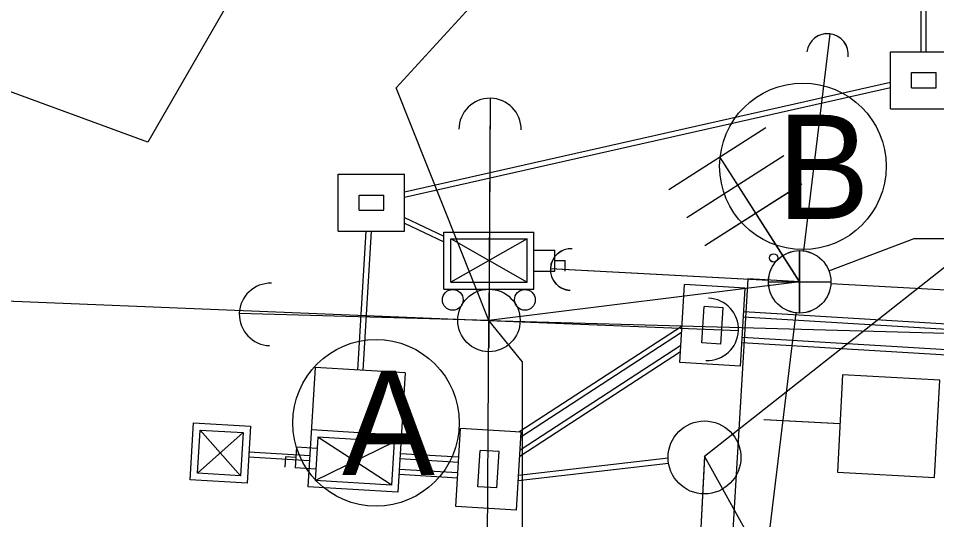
# Model space of a CAD drawing. Extents: x 647787 to 668496, y 640478 to 654412.
# Drawn here: x 662697.54 to 662741.67, y 647332.74 to 647356.81 of the extents above; entities that cross this region are included whole.
import ezdxf

# ---------------------------------------------------------------- set-up
doc = ezdxf.new("R2010")
doc.units = 0
for name, color, linetype in [('Default', 7, 'Continuous'), ('TEMP_SIGNAL POLES', 7, 'Continuous'), ('TEMP_SIGNAL_HEAD_STAGE 1A', 7, 'Continuous'), ('TEMP_SIGNAL_HEAD_STAGE 1B', 7, 'Continuous'), ('TEMP_SIGNAL_HEAD_STAGE 1C', 7, 'Continuous'), ('TEMP_SIGNAL_HEAD_STAGE 2', 7, 'Continuous'), ('TEMP_SIGNAL_HEAD_Stage 3', 7, 'Continuous'), ('TEMP_SIGNAL_HEAD_STAGE 5', 7, 'Continuous'), ('TEMP_SIGNAL_POLES_STAGE 1A', 7, 'Continuous'), ('TEMP_SIGNAL_POLES_STAGE 1B', 7, 'Continuous'), ('TEMP_SIGNAL_POLES_STAGE 1C', 7, 'Continuous'), ('TEMP_SIGNAL_POLES_STAGE 2', 7, 'Continuous'), ('TEMP_SIGNAL_POLES_STAGE 3', 7, 'Continuous'), ('TEMP_SIGNAL_POLES_STAGE 4', 7, 'Continuous'), ('TEMP_SIGNAL_POLES_STAGE 5', 7, 'Continuous'), ('TEXT_TEMP_SIGNAL_POLES_STAGE 2', 7, 'Continuous'), ('TEXT_TEMP_SIGNAL_POLES_STAGE 3', 7, 'Continuous'), ('TEXT_TEMP_SIGNAL_POLES_STAGE 4', 7, 'Continuous'), ('TEXT_TEMP_SIGNAL_POLES_STAGE 5', 7, 'Continuous')]:
    doc.layers.add(name, color=color, linetype=linetype)

msp = doc.modelspace()

# ---------------------------------------------------------------- linework, layer by layer
at = {"layer": 'Default'}
msp.add_lwpolyline([(662754.084, 647438.004), (662703.768, 647350.872), (662536.704, 647412.118)], dxfattribs=at)
at = {"layer": 'TEMP_SIGNAL POLES'}
for p, q in [((662736.544, 647356.07), (662735.27, 647345.648)), ((662736.546, 647356.072), (662735.272, 647345.649)), ((662728.804, 647348.595), (662733.461, 647351.568)), ((662728.806, 647348.597), (662733.464, 647351.57)), ((662729.664, 647347.246), (662734.322, 647350.219)), ((662729.667, 647347.248), (662734.324, 647350.221)), ((662735.088, 647344.159), (662731.257, 647350.161)), ((662735.09, 647344.161), (662731.259, 647350.162)), ((662730.525, 647345.897), (662735.183, 647348.87)), ((662730.528, 647345.899), (662735.185, 647348.872)), ((662735.088, 647342.659), (662735.088, 647345.659)), ((662735.09, 647342.661), (662735.09, 647345.661)), ((662723.105, 647344.804), (662733.59, 647344.239)), ((662723.107, 647344.806), (662733.592, 647344.241)), ((662735.088, 647344.159), (662732.592, 647344.308)), ((662735.09, 647344.161), (662732.594, 647344.31)), ((662733.588, 647344.159), (662736.588, 647344.159)), ((662733.59, 647344.161), (662736.59, 647344.161)), ((662736.585, 647344.078), (662820.429, 647339.562)), ((662736.588, 647344.08), (662820.431, 647339.564)), ((662734.906, 647342.67), (662719.583, 647217.361)), ((662734.908, 647342.672), (662719.586, 647217.362))]:
    msp.add_line(p, q, dxfattribs=at)
for points in [[(662732.592, 647344.308), (662731.1, 647319.353)], [(662732.594, 647344.31), (662731.102, 647319.354)]]:
    msp.add_lwpolyline(points, dxfattribs=at)
for centre, radius in [((662735.088, 647344.159), 1.5), ((662735.09, 647344.161), 1.5), ((662733.836, 647345.31), 0.2), ((662733.839, 647345.311), 0.2)]:
    msp.add_circle(centre, radius, dxfattribs=at)
for centre, start, end in [((662736.423, 647355.077), 353.0288, 173.0288), ((662736.425, 647355.079), 353.0288, 173.0288), ((662724.104, 647344.75), 86.917, 266.917), ((662724.106, 647344.752), 86.917, 266.917)]:
    msp.add_arc(centre, 1, start, end, dxfattribs=at)
at = {"layer": 'TEMP_SIGNAL_HEAD_STAGE 1A'}
for p, q in [((662740.925, 647355.203), (662740.925, 647361.04)), ((662740.925, 647355.203), (662740.925, 647361.04)), ((662741.175, 647355.203), (662741.175, 647361.04)), ((662741.175, 647355.203), (662741.175, 647361.04)), ((662739.457, 647355.203), (662742.644, 647355.203)), ((662739.457, 647352.474), (662739.457, 647355.203)), ((662739.457, 647355.203), (662742.644, 647355.203)), ((662739.457, 647352.474), (662739.457, 647355.203)), ((662740.457, 647353.474), (662740.457, 647354.203)), ((662740.457, 647354.203), (662741.644, 647354.203)), ((662740.457, 647353.474), (662740.457, 647354.203)), ((662740.457, 647354.203), (662741.644, 647354.203)), ((662741.644, 647353.474), (662741.644, 647354.203)), ((662741.644, 647353.474), (662741.644, 647354.203)), ((662716.099, 647348.488), (662739.457, 647353.741)), ((662716.099, 647348.488), (662739.457, 647353.741)), ((662720.154, 647342.307), (662715.695, 647353.468)), ((662716.099, 647348.232), (662739.457, 647353.485)), ((662716.099, 647348.232), (662739.457, 647353.485)), ((662740.457, 647353.474), (662741.644, 647353.474)), ((662740.457, 647353.474), (662741.644, 647353.474)), ((662739.457, 647352.474), (662742.644, 647352.474)), ((662739.457, 647352.474), (662742.644, 647352.474)), ((662712.912, 647349.328), (662716.099, 647349.328)), ((662712.912, 647346.599), (662712.912, 647349.328)), ((662712.912, 647349.328), (662716.099, 647349.328)), ((662712.912, 647346.599), (662712.912, 647349.328)), ((662716.099, 647346.599), (662716.099, 647349.328)), ((662716.099, 647346.599), (662716.099, 647349.328)), ((662713.912, 647347.599), (662713.912, 647348.328)), ((662713.912, 647348.328), (662715.099, 647348.328)), ((662713.912, 647347.599), (662713.912, 647348.328)), ((662713.912, 647348.328), (662715.099, 647348.328)), ((662715.099, 647347.599), (662715.099, 647348.328)), ((662715.099, 647347.599), (662715.099, 647348.328)), ((662713.912, 647347.599), (662715.099, 647347.599)), ((662713.912, 647347.599), (662715.099, 647347.599)), ((662716.099, 647347.257), (662717.989, 647346.353)), ((662716.099, 647346.979), (662717.989, 647346.075)), ((662712.912, 647346.599), (662716.099, 647346.599)), ((662712.912, 647346.599), (662716.099, 647346.599)), ((662714.245, 647346.599), (662713.841, 647339.923)), ((662714.495, 647346.599), (662714.091, 647339.908)), ((662736.496, 647344.689), (662740.593, 647346.234)), ((662740.593, 647346.234), (662744.94, 647346.234)), ((662722.319, 647344.677), (662722.319, 647345.677)), ((662729.329, 647340.289), (662729.555, 647344.032)), ((662732.466, 647343.856), (662729.555, 647344.032)), ((662732.24, 647340.113), (662732.466, 647343.856)), ((662730.387, 647341.227), (662730.493, 647342.973)), ((662731.408, 647342.918), (662730.493, 647342.973)), ((662731.302, 647341.171), (662731.408, 647342.918)), ((662732.399, 647342.733), (662816.398, 647337.654)), ((662721.752, 647340.331), (662720.154, 647342.307)), ((662732.383, 647342.483), (662816.383, 647337.405)), ((662721.599, 647336.954), (662729.436, 647342.055)), ((662721.693, 647336.717), (662729.417, 647341.745)), ((662816.307, 647336.408), (662732.323, 647341.485)), ((662721.655, 647336.096), (662729.379, 647341.124)), ((662731.302, 647341.171), (662730.387, 647341.227)), ((662816.291, 647336.158), (662732.308, 647341.236)), ((662721.636, 647335.785), (662729.36, 647340.813)), ((662721.752, 647340.331), (662721.752, 647315.331)), ((662732.24, 647340.113), (662729.329, 647340.289)), ((662718.569, 647333.38), (662718.795, 647337.124)), ((662721.707, 647336.947), (662718.795, 647337.124)), ((662721.48, 647333.204), (662721.707, 647336.947)), ((662719.627, 647334.318), (662719.733, 647336.065)), ((662720.648, 647336.01), (662719.733, 647336.065)), ((662711.533, 647335.559), (662708.603, 647335.737)), ((662711.548, 647335.809), (662708.618, 647335.986)), ((662715.878, 647335.672), (662718.697, 647335.502)), ((662715.893, 647335.922), (662718.712, 647335.751)), ((662720.542, 647334.263), (662720.648, 647336.01)), ((662721.581, 647334.874), (662728.765, 647335.711)), ((662715.848, 647335.173), (662718.667, 647335.002)), ((662721.566, 647334.621), (662728.786, 647335.461)), ((662715.833, 647334.924), (662718.652, 647334.753)), ((662720.542, 647334.263), (662719.627, 647334.318)), ((662721.48, 647333.204), (662718.569, 647333.38))]:
    msp.add_line(p, q, dxfattribs=at)
for points in [[(662719.22, 647357.318), (662718.996, 647362.405), (662724.439, 647357.421), (662719.22, 647357.318), (662715.695, 647353.468)], [(662733.374, 647337.556), (662737.026, 647337.358)], [(662733.377, 647337.557), (662737.028, 647337.36)]]:
    msp.add_lwpolyline(points, dxfattribs=at)
for points in [[(662737.153, 647339.694), (662736.9, 647335.021), (662741.573, 647334.768), (662741.826, 647339.441)], [(662737.155, 647339.696), (662736.902, 647335.023), (662741.575, 647334.77), (662741.828, 647339.443)]]:
    msp.add_lwpolyline(points, close=True, dxfattribs=at)
at = {"layer": 'TEMP_SIGNAL_HEAD_STAGE 1B'}
for p, q in [((662720.154, 647342.307), (662715.695, 647353.468)), ((662736.496, 647344.689), (662740.593, 647346.234)), ((662740.593, 647346.234), (662744.94, 647346.234)), ((662721.752, 647340.331), (662720.154, 647342.307)), ((662721.752, 647340.331), (662721.752, 647315.331))]:
    msp.add_line(p, q, dxfattribs=at)
msp.add_lwpolyline([(662719.22, 647357.318), (662718.996, 647362.405), (662724.439, 647357.421), (662719.22, 647357.318), (662715.695, 647353.468)], dxfattribs=at)
at = {"layer": 'TEMP_SIGNAL_HEAD_STAGE 1C'}
for p, q in [((662720.154, 647342.307), (662715.695, 647353.468)), ((662736.496, 647344.689), (662740.593, 647346.234)), ((662740.593, 647346.234), (662744.94, 647346.234)), ((662721.752, 647340.331), (662720.154, 647342.307)), ((662721.752, 647340.331), (662721.752, 647315.331))]:
    msp.add_line(p, q, dxfattribs=at)
msp.add_lwpolyline([(662719.22, 647357.318), (662718.996, 647362.405), (662724.439, 647357.421), (662719.22, 647357.318), (662715.695, 647353.468)], dxfattribs=at)
at = {"layer": 'TEMP_SIGNAL_HEAD_STAGE 2'}
for p, q in [((662720.154, 647342.307), (662715.695, 647353.468)), ((662736.496, 647344.689), (662740.593, 647346.234)), ((662740.593, 647346.234), (662744.94, 647346.234)), ((662721.752, 647340.331), (662720.154, 647342.307)), ((662721.752, 647340.331), (662721.752, 647315.331))]:
    msp.add_line(p, q, dxfattribs=at)
msp.add_lwpolyline([(662719.22, 647357.318), (662718.996, 647362.405), (662724.439, 647357.421), (662719.22, 647357.318), (662715.695, 647353.468)], dxfattribs=at)
at = {"layer": 'TEMP_SIGNAL_HEAD_Stage 3'}
for p, q in [((662720.154, 647342.307), (662715.695, 647353.468)), ((662736.496, 647344.689), (662740.593, 647346.234)), ((662740.593, 647346.234), (662744.94, 647346.234)), ((662722.319, 647344.677), (662722.319, 647345.677)), ((662735.092, 647344.16), (662720.154, 647342.307)), ((662721.752, 647340.331), (662720.154, 647342.307)), ((662721.752, 647340.331), (662721.752, 647315.331))]:
    msp.add_line(p, q, dxfattribs=at)
msp.add_lwpolyline([(662719.22, 647357.318), (662718.996, 647362.405), (662724.439, 647357.421), (662719.22, 647357.318), (662715.695, 647353.468)], dxfattribs=at)
at = {"layer": 'TEMP_SIGNAL_HEAD_STAGE 5'}
for p, q in [((662720.154, 647342.307), (662715.695, 647353.468)), ((662736.496, 647344.689), (662740.593, 647346.234)), ((662740.593, 647346.234), (662744.94, 647346.234)), ((662722.319, 647344.677), (662722.319, 647345.677)), ((662735.092, 647344.16), (662720.154, 647342.307)), ((662721.752, 647340.331), (662720.154, 647342.307)), ((662721.752, 647340.331), (662721.752, 647315.331))]:
    msp.add_line(p, q, dxfattribs=at)
msp.add_lwpolyline([(662719.22, 647357.318), (662718.996, 647362.405), (662724.439, 647357.421), (662719.22, 647357.318), (662715.695, 647353.468)], dxfattribs=at)
at = {"layer": 'TEMP_SIGNAL_POLES_STAGE 1A'}
for p, q in [((662720.217, 647352.975), (662720.146, 647340.975)), ((662717.989, 647343.807), (662717.989, 647346.547)), ((662717.989, 647346.547), (662722.319, 647346.547)), ((662718.319, 647346.217), (662721.989, 647346.217)), ((662718.319, 647344.137), (662718.319, 647346.217)), ((662721.989, 647346.217), (662718.319, 647344.139)), ((662718.34, 647346.217), (662721.989, 647344.137)), ((662721.989, 647344.137), (662721.989, 647346.217)), ((662722.319, 647343.807), (662722.319, 647346.547)), ((662629.971, 647345.988), (662720.154, 647342.307)), ((662730.517, 647335.789), (662742.215, 647344.993)), ((662718.319, 647344.137), (662721.989, 647344.137)), ((662735.092, 647344.16), (662720.154, 647342.307)), ((662717.989, 647343.807), (662722.319, 647343.807)), ((662720.154, 647342.307), (662708.158, 647342.637)), ((662719.403, 647215.872), (662720.154, 647342.307)), ((662720.154, 647342.307), (662819.853, 647339.565)), ((662720.154, 647342.307), (662732.144, 647341.817)), ((662730.515, 647335.73), (662727.677, 647279.857)), ((662730.517, 647335.789), (662729.757, 647320.808)), ((662736.768, 647324.553), (662730.517, 647335.789))]:
    msp.add_line(p, q, dxfattribs=at)
for centre, radius in [((662735.092, 647344.16), 1.5), ((662720.154, 647342.307), 1.5), ((662730.515, 647335.73), 1.75)]:
    msp.add_circle(centre, radius, dxfattribs=at)
for centre, start, end in [((662720.208, 647351.475), 359.66, 179.66), ((662709.657, 647342.595), 88.4247, 268.4247), ((662730.645, 647341.879), 267.6626, 87.6626)]:
    msp.add_arc(centre, 1.5, start, end, dxfattribs=at)
at = {"layer": 'TEMP_SIGNAL_POLES_STAGE 1B'}
for p, q in [((662720.217, 647352.975), (662720.154, 647342.307)), ((662717.989, 647343.807), (662717.989, 647346.547)), ((662717.989, 647346.547), (662722.319, 647346.547)), ((662718.319, 647346.217), (662721.989, 647346.217)), ((662718.319, 647344.137), (662718.319, 647346.217)), ((662721.989, 647346.217), (662718.319, 647344.139)), ((662718.34, 647346.217), (662721.989, 647344.137)), ((662721.989, 647344.137), (662721.989, 647346.217)), ((662722.319, 647343.807), (662722.319, 647346.547)), ((662629.971, 647345.988), (662720.154, 647342.307)), ((662722.319, 647344.677), (662722.319, 647345.677)), ((662722.319, 647345.677), (662723.319, 647345.677)), ((662723.319, 647344.677), (662723.319, 647345.677)), ((662723.319, 647345.177), (662723.819, 647345.177)), ((662723.819, 647344.677), (662723.819, 647345.177)), ((662722.319, 647344.677), (662723.319, 647344.677)), ((662718.319, 647344.137), (662721.989, 647344.137)), ((662735.092, 647344.16), (662720.154, 647342.307)), ((662717.989, 647343.807), (662722.319, 647343.807)), ((662720.154, 647342.307), (662708.158, 647342.637)), ((662719.403, 647215.872), (662720.154, 647342.307)), ((662720.154, 647342.307), (662819.853, 647339.565)), ((662720.154, 647342.307), (662732.144, 647341.817))]:
    msp.add_line(p, q, dxfattribs=at)
for centre, radius in [((662735.092, 647344.16), 1.5), ((662718.417, 647343.294), 0.5), ((662720.154, 647342.307), 1.5), ((662721.883, 647343.294), 0.5)]:
    msp.add_circle(centre, radius, dxfattribs=at)
for centre, start, end in [((662720.208, 647351.475), 359.66, 179.66), ((662709.657, 647342.595), 88.4247, 268.4247), ((662730.645, 647341.879), 267.6626, 87.6626)]:
    msp.add_arc(centre, 1.5, start, end, dxfattribs=at)
at = {"layer": 'TEMP_SIGNAL_POLES_STAGE 1C'}
for p, q in [((662720.217, 647352.975), (662720.154, 647342.307)), ((662717.989, 647343.807), (662717.989, 647346.547)), ((662717.989, 647346.547), (662722.319, 647346.547)), ((662718.319, 647346.217), (662721.989, 647346.217)), ((662718.319, 647344.137), (662718.319, 647346.217)), ((662721.989, 647346.217), (662718.319, 647344.139)), ((662718.34, 647346.217), (662721.989, 647344.137)), ((662721.989, 647344.137), (662721.989, 647346.217)), ((662722.319, 647343.807), (662722.319, 647346.547)), ((662629.971, 647345.988), (662720.154, 647342.307)), ((662722.319, 647344.677), (662722.319, 647345.677)), ((662722.319, 647345.677), (662723.319, 647345.677)), ((662723.319, 647344.677), (662723.319, 647345.677)), ((662723.319, 647345.177), (662723.819, 647345.177)), ((662723.819, 647344.677), (662723.819, 647345.177)), ((662722.319, 647344.677), (662723.319, 647344.677)), ((662718.319, 647344.137), (662721.989, 647344.137)), ((662735.092, 647344.16), (662720.154, 647342.307)), ((662717.989, 647343.807), (662722.319, 647343.807)), ((662720.154, 647342.307), (662708.158, 647342.637)), ((662719.403, 647215.872), (662720.154, 647342.307)), ((662720.154, 647342.307), (662819.853, 647339.565)), ((662720.154, 647342.307), (662732.144, 647341.817))]:
    msp.add_line(p, q, dxfattribs=at)
for centre, radius in [((662735.092, 647344.16), 1.5), ((662718.417, 647343.294), 0.5), ((662720.154, 647342.307), 1.5), ((662721.883, 647343.294), 0.5)]:
    msp.add_circle(centre, radius, dxfattribs=at)
for centre, start, end in [((662720.208, 647351.475), 359.66, 179.66), ((662709.657, 647342.595), 88.4247, 268.4247), ((662730.645, 647341.879), 267.6626, 87.6626)]:
    msp.add_arc(centre, 1.5, start, end, dxfattribs=at)
at = {"layer": 'TEMP_SIGNAL_POLES_STAGE 2'}
for p, q in [((662720.217, 647352.975), (662720.154, 647342.307)), ((662717.989, 647343.807), (662717.989, 647346.547)), ((662717.989, 647346.547), (662722.319, 647346.547)), ((662718.319, 647346.217), (662721.989, 647346.217)), ((662718.319, 647344.137), (662718.319, 647346.217)), ((662721.989, 647346.217), (662718.319, 647344.139)), ((662718.34, 647346.217), (662721.989, 647344.137)), ((662721.989, 647344.137), (662721.989, 647346.217)), ((662722.319, 647343.807), (662722.319, 647346.547)), ((662629.971, 647345.988), (662720.154, 647342.307)), ((662722.319, 647344.677), (662722.319, 647345.677)), ((662722.319, 647345.677), (662723.319, 647345.677)), ((662723.319, 647344.677), (662723.319, 647345.677)), ((662723.319, 647345.177), (662723.819, 647345.177)), ((662723.819, 647344.677), (662723.819, 647345.177)), ((662722.319, 647344.677), (662723.319, 647344.677)), ((662718.319, 647344.137), (662721.989, 647344.137)), ((662735.092, 647344.16), (662720.154, 647342.307)), ((662717.989, 647343.807), (662722.319, 647343.807)), ((662720.154, 647342.307), (662708.158, 647342.637)), ((662719.403, 647215.872), (662720.154, 647342.307)), ((662720.154, 647342.307), (662819.853, 647339.565)), ((662720.154, 647342.307), (662732.144, 647341.817))]:
    msp.add_line(p, q, dxfattribs=at)
for centre, radius in [((662735.092, 647344.16), 1.5), ((662718.417, 647343.294), 0.5), ((662720.154, 647342.307), 1.5), ((662721.883, 647343.294), 0.5)]:
    msp.add_circle(centre, radius, dxfattribs=at)
for centre, start, end in [((662720.208, 647351.475), 359.66, 179.66), ((662709.657, 647342.595), 88.4247, 268.4247), ((662730.645, 647341.879), 267.6626, 87.6626)]:
    msp.add_arc(centre, 1.5, start, end, dxfattribs=at)
at = {"layer": 'TEMP_SIGNAL_POLES_STAGE 3'}
for p, q in [((662720.217, 647352.975), (662720.146, 647340.975)), ((662717.989, 647343.807), (662717.989, 647346.547)), ((662717.989, 647346.547), (662722.319, 647346.547)), ((662718.319, 647346.217), (662721.989, 647346.217)), ((662718.319, 647344.137), (662718.319, 647346.217)), ((662721.989, 647346.217), (662718.319, 647344.139)), ((662718.34, 647346.217), (662721.989, 647344.137)), ((662721.989, 647344.137), (662721.989, 647346.217)), ((662722.319, 647343.807), (662722.319, 647346.547)), ((662722.319, 647345.677), (662723.319, 647345.677)), ((662723.319, 647344.677), (662723.319, 647345.677)), ((662723.319, 647345.177), (662723.819, 647345.177)), ((662723.819, 647344.677), (662723.819, 647345.177)), ((662722.319, 647344.677), (662723.319, 647344.677)), ((662718.319, 647344.137), (662721.989, 647344.137)), ((662717.989, 647343.807), (662722.319, 647343.807)), ((662720.154, 647342.307), (662708.158, 647342.637)), ((662719.403, 647215.872), (662720.154, 647342.307)), ((662720.154, 647342.307), (662819.853, 647339.565))]:
    msp.add_line(p, q, dxfattribs=at)
for centre, radius in [((662735.092, 647344.16), 1.5), ((662718.417, 647343.294), 0.5), ((662720.154, 647342.307), 1.5), ((662721.883, 647343.294), 0.5)]:
    msp.add_circle(centre, radius, dxfattribs=at)
for centre, start, end in [((662720.208, 647351.475), 359.66, 179.66), ((662709.657, 647342.595), 88.4247, 268.4247)]:
    msp.add_arc(centre, 1.5, start, end, dxfattribs=at)
at = {"layer": 'TEMP_SIGNAL_POLES_STAGE 4'}
for p, q in [((662720.217, 647352.975), (662720.146, 647340.975)), ((662717.989, 647343.807), (662717.989, 647346.547)), ((662717.989, 647346.547), (662722.319, 647346.547)), ((662718.319, 647346.217), (662721.989, 647346.217)), ((662718.319, 647344.137), (662718.319, 647346.217)), ((662721.989, 647346.217), (662718.319, 647344.139)), ((662718.34, 647346.217), (662721.989, 647344.137)), ((662721.989, 647344.137), (662721.989, 647346.217)), ((662722.319, 647343.807), (662722.319, 647346.547)), ((662722.319, 647345.677), (662723.319, 647345.677)), ((662723.319, 647344.677), (662723.319, 647345.677)), ((662723.319, 647345.177), (662723.819, 647345.177)), ((662723.819, 647344.677), (662723.819, 647345.177)), ((662722.319, 647344.677), (662723.319, 647344.677)), ((662718.319, 647344.137), (662721.989, 647344.137)), ((662717.989, 647343.807), (662722.319, 647343.807)), ((662720.154, 647342.307), (662708.158, 647342.637)), ((662719.403, 647215.872), (662720.154, 647342.307)), ((662720.154, 647342.307), (662819.853, 647339.565))]:
    msp.add_line(p, q, dxfattribs=at)
for centre, radius in [((662735.092, 647344.16), 1.5), ((662718.417, 647343.294), 0.5), ((662720.154, 647342.307), 1.5), ((662721.883, 647343.294), 0.5)]:
    msp.add_circle(centre, radius, dxfattribs=at)
for centre, start, end in [((662720.208, 647351.475), 359.66, 179.66), ((662709.657, 647342.595), 88.4247, 268.4247)]:
    msp.add_arc(centre, 1.5, start, end, dxfattribs=at)
at = {"layer": 'TEMP_SIGNAL_POLES_STAGE 5'}
for p, q in [((662720.217, 647352.975), (662720.146, 647340.975)), ((662717.989, 647343.807), (662717.989, 647346.547)), ((662717.989, 647346.547), (662722.319, 647346.547)), ((662718.319, 647346.217), (662721.989, 647346.217)), ((662718.319, 647344.137), (662718.319, 647346.217)), ((662721.989, 647346.217), (662718.319, 647344.139)), ((662718.34, 647346.217), (662721.989, 647344.137)), ((662721.989, 647344.137), (662721.989, 647346.217)), ((662722.319, 647343.807), (662722.319, 647346.547)), ((662722.319, 647345.677), (662723.319, 647345.677)), ((662723.319, 647344.677), (662723.319, 647345.677)), ((662723.319, 647345.177), (662723.819, 647345.177)), ((662723.819, 647344.677), (662723.819, 647345.177)), ((662722.319, 647344.677), (662723.319, 647344.677)), ((662718.319, 647344.137), (662721.989, 647344.137)), ((662717.989, 647343.807), (662722.319, 647343.807)), ((662720.154, 647342.307), (662708.158, 647342.637)), ((662719.403, 647215.872), (662720.154, 647342.307)), ((662720.154, 647342.307), (662819.853, 647339.565))]:
    msp.add_line(p, q, dxfattribs=at)
for centre, radius in [((662735.092, 647344.16), 1.5), ((662718.417, 647343.294), 0.5), ((662720.154, 647342.307), 1.5), ((662721.883, 647343.294), 0.5)]:
    msp.add_circle(centre, radius, dxfattribs=at)
for centre, start, end in [((662720.208, 647351.475), 359.66, 179.66), ((662709.657, 647342.595), 88.4247, 268.4247)]:
    msp.add_arc(centre, 1.5, start, end, dxfattribs=at)
at = {"layer": 'TEXT_TEMP_SIGNAL_POLES_STAGE 2'}
for centre in [(662735.243, 647349.706), (662735.243, 647349.706), (662735.243, 647349.706), (662735.243, 647349.706), (662714.728, 647337.389), (662714.728, 647337.389), (662714.728, 647337.389), (662714.728, 647337.389)]:
    msp.add_circle(centre, 4, dxfattribs=at)
at = {"layer": 'TEXT_TEMP_SIGNAL_POLES_STAGE 3'}
for centre in [(662735.243, 647349.706), (662714.728, 647337.389)]:
    msp.add_circle(centre, 4, dxfattribs=at)
at = {"layer": 'TEXT_TEMP_SIGNAL_POLES_STAGE 4'}
for centre in [(662735.243, 647349.706), (662714.728, 647337.389)]:
    msp.add_circle(centre, 4, dxfattribs=at)
at = {"layer": 'TEXT_TEMP_SIGNAL_POLES_STAGE 5'}
for p, q in [((662711.805, 647340.046), (662711.458, 647334.317)), ((662716.127, 647339.785), (662711.805, 647340.046)), ((662716.127, 647339.785), (662715.78, 647334.055)), ((662705.793, 647334.659), (662705.958, 647337.394)), ((662705.958, 647337.394), (662708.693, 647337.229)), ((662706.142, 647334.969), (662706.268, 647337.045)), ((662708.344, 647336.919), (662706.142, 647334.969)), ((662706.268, 647337.045), (662708.344, 647336.919)), ((662706.268, 647337.045), (662708.219, 647334.843)), ((662708.344, 647336.919), (662708.219, 647334.843)), ((662708.693, 647337.229), (662708.528, 647334.494)), ((662715.946, 647336.79), (662711.624, 647337.052)), ((662711.933, 647336.702), (662711.807, 647334.626)), ((662711.807, 647334.626), (662715.596, 647336.478)), ((662715.596, 647336.481), (662711.933, 647336.702)), ((662715.45, 647334.406), (662711.933, 647336.702)), ((662715.596, 647336.481), (662715.471, 647334.404)), ((662710.902, 647336.224), (662710.842, 647335.225)), ((662711.9, 647336.163), (662710.902, 647336.224)), ((662710.373, 647335.755), (662710.343, 647335.256)), ((662710.872, 647335.725), (662710.373, 647335.755)), ((662711.84, 647335.165), (662710.842, 647335.225)), ((662708.219, 647334.843), (662706.142, 647334.969)), ((662708.528, 647334.494), (662705.793, 647334.659)), ((662715.78, 647334.055), (662711.458, 647334.317)), ((662715.471, 647334.404), (662711.807, 647334.626))]:
    msp.add_line(p, q, dxfattribs=at)
for centre in [(662735.243, 647349.706), (662714.728, 647337.389)]:
    msp.add_circle(centre, 4, dxfattribs=at)

# ---------------------------------------------------------------- texts
at = {"layer": 'TEXT_TEMP_SIGNAL_POLES_STAGE 2'}
for s, p in [('B', (662734.001, 647347.181)), ('B', (662734.001, 647347.181)), ('B', (662734.001, 647347.181)), ('B', (662734.001, 647347.181)), ('A', (662713.094, 647334.889)), ('A', (662713.094, 647334.889)), ('A', (662713.094, 647334.889)), ('A', (662713.094, 647334.889))]:
    msp.add_text(s, height=5, dxfattribs=at).set_placement(p)
at = {"layer": 'TEXT_TEMP_SIGNAL_POLES_STAGE 3'}
for s, p in [('B', (662734.001, 647347.181)), ('A', (662713.094, 647334.889))]:
    msp.add_text(s, height=5, dxfattribs=at).set_placement(p)
at = {"layer": 'TEXT_TEMP_SIGNAL_POLES_STAGE 4'}
for s, p in [('B', (662734.001, 647347.181)), ('A', (662713.094, 647334.889))]:
    msp.add_text(s, height=5, dxfattribs=at).set_placement(p)
at = {"layer": 'TEXT_TEMP_SIGNAL_POLES_STAGE 5'}
for s, p in [('B', (662734.001, 647347.181)), ('A', (662713.094, 647334.889))]:
    msp.add_text(s, height=5, dxfattribs=at).set_placement(p)

doc.saveas('drawing.dxf')
